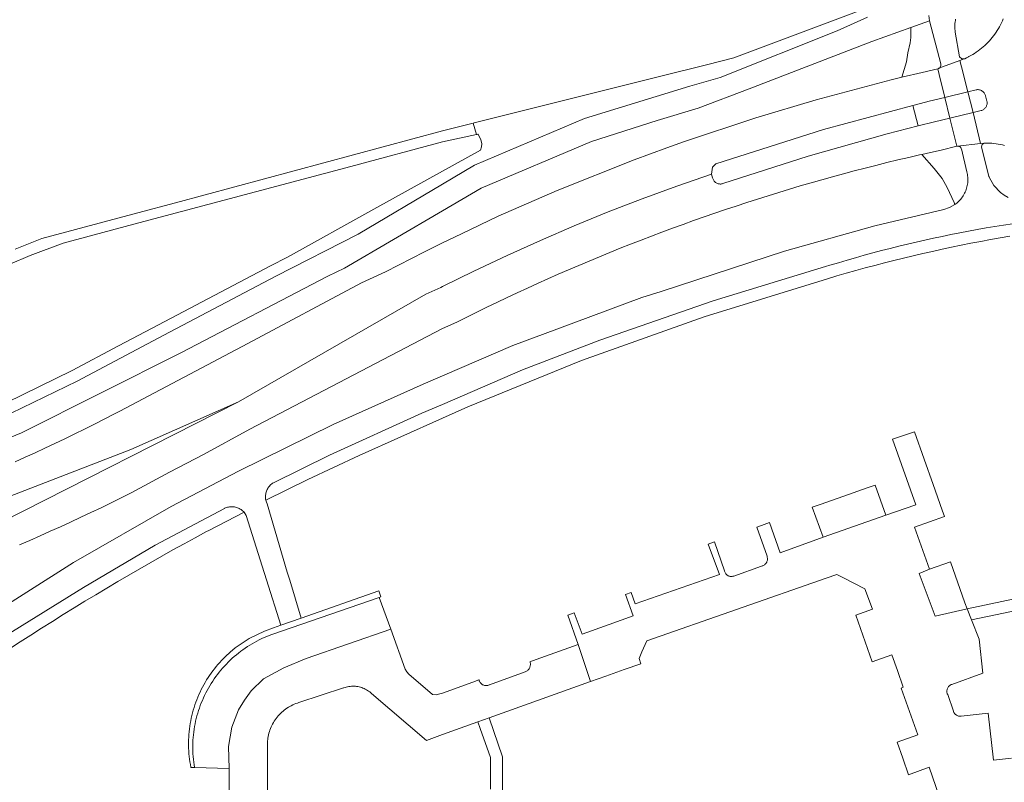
# Model space of a CAD drawing. Extents: x 146402 to 164798, y 455483 to 464134.
# Tile 295 of 575: x 157946 to 158072, y 460381 to 460479. Entities that reach past the tile are written whole.
import ezdxf

# ---------------------------------------------------------------- set-up
doc = ezdxf.new("R2010")
doc.units = 0
doc.header["$LTSCALE"] = 0.2
for name, color, linetype, lineweight in [('B-XX-VH-VERHARDING_ASFALT-GV', 252, 'CONTINUOUS', 18), ('B-XX-VH-VERHARDING_BETONSTRAATSTEEN-GV', 252, 'CONTINUOUS', 18), ('B-XX-VH-VERHARDING_TEGEL-GV', 252, 'CONTINUOUS', 18)]:
    doc.layers.add(name, color=color, linetype=linetype, lineweight=lineweight)

msp = doc.modelspace()

# ---------------------------------------------------------------- linework, layer by layer
at = {"layer": 'B-XX-VH-VERHARDING_ASFALT-GV'}
for points in [[(157941.113, 460423.873), (157946.007, 460425.884), (157966.451, 460436.141), (157985.294, 460445.987), (157987.437, 460447.032), (158000, 460454.367), (158004.946, 460457.254), (158019.116, 460463.255), (158027.528, 460465.953), (158032.784, 460467.552), (158039.294, 460470.002), (158055.036, 460476.092), (158060.032, 460477.879), (158062.443, 460478.742), (158062.368, 460479.399)], [(158062.368, 460479.399), (158062.443, 460478.742), (158063.899, 460473.198), (158063.907, 460473.133), (158063.907, 460473.068), (158063.899, 460473.004), (158063.883, 460472.94), (158063.86, 460472.88), (158063.829, 460472.822), (158063.792, 460472.769), (158063.748, 460472.721), (158063.698, 460472.678), (158063.644, 460472.642), (158066.33, 460473.643), (158066.891, 460473.855), (158066.899, 460473.858), (158066.907, 460473.86), (158066.916, 460473.863), (158066.924, 460473.866), (158066.933, 460473.869), (158066.941, 460473.872), (158066.568, 460473.877), (158066.299, 460474.134), (158065.732, 460477.285), (158065.707, 460477.471), (158065.689, 460477.658), (158065.679, 460477.845), (158065.678, 460478.033), (158065.684, 460478.22), (158065.698, 460478.407), (158065.721, 460478.594), (158065.751, 460478.779), (158065.789, 460478.963)], [(158054.487, 460479.184), (158050.611, 460477.459), (158035.603, 460471.475), (158031.727, 460470.359), (158018.217, 460466.208), (158004.097, 460460.209), (158000, 460457.788), (157989.173, 460451.391), (157978.64, 460445.977), (157964.262, 460438.413), (157953.152, 460432.544), (157944.7, 460428.403)], [(158071.901, 460478.972), (158071.791, 460478.717), (158071.673, 460478.465), (158071.547, 460478.216), (158071.415, 460477.972), (158071.276, 460477.731), (158071.13, 460477.494), (158070.977, 460477.262), (158070.818, 460477.034), (158070.652, 460476.811), (158070.479, 460476.592), (158070.301, 460476.379), (158070.116, 460476.171), (158069.926, 460475.968), (158069.729, 460475.771), (158069.528, 460475.58), (158069.32, 460475.394), (158069.108, 460475.215), (158068.89, 460475.041), (158068.668, 460474.874), (158068.441, 460474.714), (158068.209, 460474.56), (158067.973, 460474.413), (158067.733, 460474.272), (158067.489, 460474.139), (158067.424, 460474.105), (158067.19, 460473.987), (158066.952, 460473.876), (158066.948, 460473.875), (158066.945, 460473.874), (158066.941, 460473.872), (158066.933, 460473.869), (158066.924, 460473.866), (158066.916, 460473.863), (158066.907, 460473.86), (158066.899, 460473.858), (158066.891, 460473.855), (158066.33, 460473.643), (158066.539, 460472.831), (158067.363, 460469.63), (158068.422, 460469.889), (158068.511, 460469.903), (158068.601, 460469.909), (158068.691, 460469.907), (158068.78, 460469.898), (158068.868, 460469.88), (158068.955, 460469.855), (158069.038, 460469.822), (158069.119, 460469.781), (158069.195, 460469.734), (158069.267, 460469.68), (158069.334, 460469.62), (158069.396, 460469.554), (158069.451, 460469.483), (158069.5, 460469.408), (158069.542, 460469.328), (158069.576, 460469.245), (158069.603, 460469.159), (158069.611, 460469.129), (158069.808, 460468.423), (158069.821, 460468.332), (158069.826, 460468.241), (158069.823, 460468.15), (158069.812, 460468.059), (158069.793, 460467.969), (158069.766, 460467.882), (158069.732, 460467.797), (158069.69, 460467.716), (158069.642, 460467.638), (158069.587, 460467.565), (158069.526, 460467.497), (158069.459, 460467.435), (158069.387, 460467.378), (158069.31, 460467.329), (158069.229, 460467.286), (158069.145, 460467.25), (158069.069, 460467.225), (158068.023, 460466.974), (158068.989, 460462.993), (158069.444, 460463.044), (158069.519, 460463.059), (158069.596, 460463.061), (158069.865, 460463.057), (158070.134, 460463.046), (158070.412, 460463.027), (158070.689, 460462.999), (158070.965, 460462.964), (158071.24, 460462.921), (158071.514, 460462.87), (158071.786, 460462.811), (158072.057, 460462.745)], [(157939.973, 460416.036), (157960.031, 460423.744), (157973.817, 460429.865), (157997.853, 460443.672), (157999.799, 460444.553), (158000, 460444.652), (158004.014, 460446.639), (158008.266, 460448.65), (158012.553, 460450.584), (158016.874, 460452.441), (158021.228, 460454.221), (158025.612, 460455.923), (158030.027, 460457.546), (158034.469, 460459.089), (158034.619, 460459.953), (158035.05, 460460.399), (158048.834, 460464.788), (158060.31, 460467.868), (158061.905, 460468.296), (158062.399, 460468.417), (158064.408, 460468.908), (158063.681, 460471.848), (158063.499, 460472.584), (158061.486, 460472.098), (158058.88, 460471.487), (158057.518, 460471.167), (158047.923, 460468.614), (158040.173, 460466.305), (158030.891, 460463.207), (158028.762, 460462.43), (158024.558, 460460.897), (158014.686, 460456.991), (158007.153, 460453.677), (158002.42, 460451.43), (158000, 460450.254), (157997.676, 460449.124), (157992.667, 460446.556), (157989.619, 460445.146), (157975.032, 460437.339), (157958.641, 460428.69), (157957.862, 460428.286), (157956.61, 460427.644), (157955.355, 460427.009), (157954.097, 460426.382), (157952.834, 460425.761), (157951.569, 460425.148), (157950.299, 460424.542), (157949.027, 460423.943), (157947.751, 460423.352), (157946.471, 460422.768), (157945.189, 460422.191)], [(157945.757, 460411.542), (157947.075, 460412.111), (157948.39, 460412.689), (157949.702, 460413.273), (157951.011, 460413.865), (157952.316, 460414.464), (157953.618, 460415.07), (157954.916, 460415.683), (157956.212, 460416.304), (157957.503, 460416.932), (157958.791, 460417.567), (157960.076, 460418.209), (157960.632, 460418.49), (157964.973, 460420.839), (157969.354, 460423.114), (157975.301, 460426.361), (158000, 460439.265), (158001.821, 460440.09), (158003.105, 460440.737), (158004.393, 460441.376), (158005.684, 460442.008), (158006.979, 460442.634), (158008.277, 460443.252), (158009.579, 460443.862), (158010.884, 460444.466), (158012.192, 460445.062), (158013.504, 460445.651), (158014.819, 460446.232), (158016.137, 460446.807), (158017.458, 460447.374), (158018.783, 460447.933), (158020.11, 460448.485), (158021.441, 460449.03), (158022.774, 460449.567), (158024.111, 460450.097), (158025.45, 460450.62), (158026.793, 460451.135), (158028.138, 460451.642), (158029.486, 460452.143), (158030.837, 460452.635), (158032.19, 460453.12), (158033.547, 460453.598), (158034.905, 460454.068), (158036.267, 460454.53), (158037.631, 460454.985), (158038.997, 460455.432), (158040.366, 460455.872), (158041.738, 460456.304), (158043.111, 460456.728), (158044.487, 460457.144), (158045.866, 460457.554), (158047.246, 460457.955), (158048.629, 460458.348), (158050.014, 460458.734), (158051.401, 460459.113), (158052.791, 460459.483), (158054.182, 460459.846), (158055.575, 460460.201), (158056.97, 460460.548), (158058.367, 460460.888), (158059.766, 460461.22), (158061.167, 460461.543), (158061.451, 460461.607), (158062.57, 460461.859), (158063.938, 460462.16), (158065.947, 460462.655), (158065.029, 460466.257), (158063.066, 460465.786), (158060.976, 460465.248), (158057.018, 460464.228), (158046.9, 460461.397), (158035.945, 460457.863), (158035.86, 460457.837), (158035.773, 460457.818), (158035.684, 460457.808), (158035.595, 460457.805), (158035.507, 460457.81), (158035.419, 460457.824), (158035.332, 460457.845), (158035.248, 460457.874), (158035.167, 460457.91), (158035.089, 460457.954), (158035.015, 460458.004), (158034.947, 460458.06), (158034.883, 460458.123), (158034.826, 460458.191), (158034.775, 460458.264), (158034.73, 460458.341), (158034.693, 460458.422), (158034.663, 460458.506), (158034.662, 460458.51), (158034.625, 460458.62), (158034.469, 460459.089), (158030.027, 460457.546), (158025.612, 460455.923), (158021.228, 460454.221), (158016.874, 460452.441), (158012.553, 460450.584), (158008.266, 460448.65), (158004.014, 460446.639), (158000, 460444.652), (157999.799, 460444.553), (157997.853, 460443.672), (157973.817, 460429.865), (157943.52, 460414.502)], [(158072.514, 460456.089), (158072.011, 460456.373), (158071.544, 460456.714), (158070.702, 460457.603), (158070.106, 460458.673), (158070.085, 460458.727), (158070.064, 460458.78), (158069.125, 460462.557), (158069.195, 460462.859), (158069.444, 460463.044), (158068.989, 460462.993), (158066.007, 460462.666), (158066.068, 460462.67), (158066.129, 460462.665), (158066.189, 460462.652), (158066.247, 460462.632), (158066.301, 460462.604), (158066.352, 460462.57), (158066.397, 460462.529), (158066.437, 460462.483), (158066.471, 460462.431), (158066.497, 460462.376), (158066.516, 460462.318), (158066.521, 460462.298), (158067.233, 460459.378), (158067.273, 460459.205), (158067.306, 460459.03), (158067.33, 460458.855), (158067.347, 460458.678), (158067.356, 460458.501), (158067.356, 460458.323), (158067.349, 460458.146), (158067.334, 460457.969), (158067.31, 460457.793), (158067.279, 460457.618), (158067.24, 460457.444), (158067.193, 460457.273), (158067.139, 460457.104), (158067.077, 460456.938), (158067.007, 460456.774), (158066.931, 460456.614), (158066.847, 460456.458), (158066.756, 460456.305), (158066.658, 460456.157), (158066.554, 460456.013), (158066.444, 460455.874), (158066.327, 460455.74), (158066.204, 460455.612), (158066.076, 460455.489), (158065.942, 460455.372), (158065.804, 460455.261), (158065.68, 460455.171), (158065.013, 460454.793), (158064.285, 460454.552), (158055.408, 460452.43), (158043.861, 460449.203), (158028.011, 460444.045), (158025.556, 460443.246), (158014.661, 460439.189), (158008.995, 460437.08), (158000, 460433.204), (157997.499, 460432.126), (157985.993, 460426.957), (157973.859, 460421.004), (157965.203, 460416.437), (157952.693, 460409.276), (157940.676, 460401.688)], [(157943.983, 460399.858), (157953.96, 460406.087), (157963.17, 460411.483), (157972.024, 460416.209), (157972.059, 460416.226), (157972.177, 460416.278), (157972.299, 460416.323), (157972.424, 460416.36), (157972.55, 460416.39), (157972.679, 460416.411), (157972.808, 460416.425), (157972.937, 460416.431), (157973.067, 460416.429), (157973.197, 460416.418), (157973.325, 460416.4), (157973.453, 460416.374), (157973.578, 460416.34), (157973.701, 460416.299), (157973.821, 460416.25), (157973.938, 460416.194), (157974.052, 460416.13), (157974.161, 460416.06), (157974.266, 460415.983), (157974.366, 460415.9), (157974.46, 460415.811), (157974.549, 460415.716), (157974.703, 460415.518), (157974.833, 460415.304), (157976.879, 460408.823), (157977.44, 460407.047), (157979.277, 460401.231), (157981.852, 460402.133), (157980.4, 460407.023), (157980.094, 460408.052), (157977.5, 460416.787), (157977.408, 460417.017), (157977.343, 460417.257), (157977.342, 460417.26), (157977.32, 460417.389), (157977.305, 460417.518), (157977.299, 460417.648), (157977.3, 460417.778), (157977.31, 460417.908), (157977.327, 460418.037), (157977.353, 460418.165), (157977.386, 460418.291), (157977.427, 460418.415), (157977.475, 460418.536), (157977.53, 460418.653), (157977.593, 460418.768), (157977.663, 460418.878), (157977.739, 460418.983), (157977.822, 460419.084), (157977.91, 460419.18), (157978.005, 460419.269), (157978.104, 460419.353), (157978.209, 460419.431), (157978.318, 460419.502), (157985.507, 460423.019), (157997.354, 460428.417), (158000, 460429.555), (158010.253, 460433.966), (158020.187, 460437.773), (158034.699, 460442.845), (158049.098, 460447.212), (158049.674, 460447.39), (158050.769, 460447.721), (158051.866, 460448.045), (158052.965, 460448.361), (158054.066, 460448.669), (158055.169, 460448.97), (158056.275, 460449.263), (158057.382, 460449.548), (158058.492, 460449.826), (158059.603, 460450.095), (158060.716, 460450.357), (158061.832, 460450.611), (158062.948, 460450.858), (158064.067, 460451.096), (158065.187, 460451.327), (158066.308, 460451.549), (158067.432, 460451.764), (158068.556, 460451.972), (158069.683, 460452.171), (158070.81, 460452.362), (158071.939, 460452.545), (158073.069, 460452.721)], [(157943.52, 460414.502), (157973.817, 460429.865), (157960.031, 460423.744), (157939.973, 460416.036)]]:
    msp.add_lwpolyline(points, dxfattribs=at)
for points in [[(158066.539, 460472.831), (158066.33, 460473.643), (158063.644, 460472.642), (158063.586, 460472.613), (158063.525, 460472.591), (158063.499, 460472.584), (158063.681, 460471.848), (158064.408, 460468.908), (158067.363, 460469.63)], [(158068.023, 460466.974), (158067.363, 460469.63), (158064.408, 460468.908), (158065.029, 460466.257)], [(158068.989, 460462.993), (158068.023, 460466.974), (158065.029, 460466.257), (158065.947, 460462.655), (158066.007, 460462.666)]]:
    msp.add_lwpolyline(points, close=True, dxfattribs=at)
at = {"layer": 'B-XX-VH-VERHARDING_BETONSTRAATSTEEN-GV'}
for points in [[(158068.691, 460469.907), (158068.601, 460469.909), (158068.511, 460469.903), (158068.422, 460469.889), (158067.363, 460469.63), (158068.023, 460466.974), (158069.069, 460467.225), (158069.145, 460467.25), (158069.229, 460467.286), (158069.31, 460467.329), (158069.387, 460467.378), (158069.459, 460467.435), (158069.526, 460467.497), (158069.587, 460467.565), (158069.642, 460467.638), (158069.69, 460467.716), (158069.732, 460467.797), (158069.766, 460467.882), (158069.793, 460467.969), (158069.812, 460468.059), (158069.823, 460468.15), (158069.826, 460468.241), (158069.821, 460468.332), (158069.808, 460468.423), (158069.611, 460469.129), (158069.603, 460469.159), (158069.576, 460469.245), (158069.542, 460469.328), (158069.5, 460469.408), (158069.451, 460469.483), (158069.396, 460469.554), (158069.334, 460469.62), (158069.267, 460469.68), (158069.195, 460469.734), (158069.119, 460469.781), (158069.038, 460469.822), (158068.955, 460469.855), (158068.868, 460469.88), (158068.78, 460469.898)], [(158060.976, 460465.248), (158060.31, 460467.868), (158048.834, 460464.788), (158035.05, 460460.399), (158034.619, 460459.953), (158034.469, 460459.089), (158034.625, 460458.62), (158034.662, 460458.51), (158034.663, 460458.506), (158034.693, 460458.422), (158034.73, 460458.341), (158034.775, 460458.264), (158034.826, 460458.191), (158034.883, 460458.123), (158034.947, 460458.06), (158035.015, 460458.004), (158035.089, 460457.954), (158035.167, 460457.91), (158035.248, 460457.874), (158035.332, 460457.845), (158035.419, 460457.824), (158035.507, 460457.81), (158035.595, 460457.805), (158035.684, 460457.808), (158035.773, 460457.818), (158035.86, 460457.837), (158035.945, 460457.863), (158046.9, 460461.397), (158057.018, 460464.228)], [(158056.84, 460415.33), (158055.47, 460419.21), (158054.43, 460418.83), (158051.438, 460417.777), (158048.401, 460416.707), (158047.41, 460416.37), (158048.795, 460412.504)], [(158066.979, 460404.084), (158065.13, 460409.35), (158062.42, 460408.41), (158061.1, 460407.848), (158063.163, 460402.401), (158067.269, 460403.338)], [(157993.362, 460400.713), (157991.88, 460404.78), (157978.118, 460400.055), (157977.789, 460399.931), (157977.464, 460399.8), (157977.141, 460399.661), (157976.822, 460399.515), (157976.506, 460399.362), (157976.193, 460399.201), (157975.885, 460399.034), (157975.58, 460398.859), (157975.279, 460398.678), (157974.983, 460398.489), (157974.69, 460398.294), (157974.403, 460398.093), (157974.12, 460397.885), (157973.842, 460397.67), (157973.569, 460397.45), (157973.3, 460397.223), (157973.038, 460396.99), (157972.78, 460396.751), (157972.528, 460396.506), (157972.282, 460396.256), (157972.041, 460396), (157971.806, 460395.739), (157971.578, 460395.473), (157971.355, 460395.201), (157971.139, 460394.924), (157970.929, 460394.642), (157970.725, 460394.356), (157970.529, 460394.065), (157970.338, 460393.77), (157970.155, 460393.471), (157969.978, 460393.167), (157969.809, 460392.86), (157969.646, 460392.548), (157969.491, 460392.233), (157969.343, 460391.915), (157969.201, 460391.593), (157969.068, 460391.269), (157968.942, 460390.941), (157968.823, 460390.61), (157968.712, 460390.277), (157968.609, 460389.941), (157968.513, 460389.603), (157968.425, 460389.264), (157968.344, 460388.922), (157968.272, 460388.578), (157968.207, 460388.233), (157968.15, 460387.886), (157968.102, 460387.538), (157968.061, 460387.19), (157968.028, 460386.84), (157968.003, 460386.49), (157967.986, 460386.139), (157967.977, 460385.788), (157967.976, 460385.437), (157967.983, 460385.085), (157967.997, 460384.734), (157968.021, 460384.384), (157968.051, 460384.034), (157968.09, 460383.685), (157968.137, 460383.337), (157968.185, 460383.031), (157968.194, 460382.978), (157972.65, 460382.86), (157972.563, 460385.669), (157972.983, 460388.145), (157973.84, 460390.384), (157974.6, 460391.611), (157975.46, 460392.813), (157977.056, 460394.342), (157979.64, 460395.749), (157982.512, 460396.956)]]:
    msp.add_lwpolyline(points, close=True, dxfattribs=at)
for points in [[(158072.97, 460384.2), (158070.638, 460383.935), (158069.962, 460389.947), (158066.506, 460389.561), (158066.503, 460389.561), (158066.418, 460389.555), (158066.331, 460389.558), (158066.245, 460389.568), (158066.16, 460389.586), (158066.077, 460389.612), (158065.997, 460389.646), (158065.92, 460389.687), (158065.847, 460389.734), (158065.779, 460389.788), (158065.717, 460389.848), (158065.66, 460389.914), (158065.609, 460389.985), (158065.565, 460390.06), (158065.528, 460390.138), (158065.499, 460390.22), (158064.772, 460392.335), (158064.754, 460392.372), (158064.722, 460392.453), (158064.697, 460392.536), (158064.68, 460392.622), (158064.671, 460392.708), (158064.67, 460392.795), (158064.677, 460392.881), (158064.692, 460392.967), (158064.715, 460393.051), (158064.745, 460393.132), (158064.783, 460393.211), (158064.827, 460393.285), (158064.879, 460393.355), (158064.936, 460393.42), (158065, 460393.48), (158065.068, 460393.533), (158065.141, 460393.58), (158065.218, 460393.62), (158065.299, 460393.653), (158069.29, 460395.07), (158068.786, 460399.428), (158067.819, 460401.921), (158067.269, 460403.338), (158063.163, 460402.401), (158061.1, 460407.848), (158062.42, 460408.41), (158060.51, 460413.81), (158064.36, 460415.18), (158064.08, 460416), (158062.917, 460419.269), (158061.754, 460422.538), (158060.52, 460426.05), (158057.7, 460425.07), (158060.68, 460416.69), (158056.84, 460415.33), (158048.795, 460412.504), (158043.305, 460410.526), (158041.914, 460414.385), (158040.88, 460414.02), (158040.28, 460413.81), (158041.605, 460410.078), (158041.624, 460410.02), (158041.644, 460409.935), (158041.656, 460409.848), (158041.661, 460409.76), (158041.657, 460409.673), (158041.646, 460409.586), (158041.626, 460409.5), (158041.599, 460409.417), (158041.564, 460409.337), (158041.523, 460409.259), (158041.474, 460409.187), (158041.419, 460409.118), (158041.358, 460409.055), (158041.291, 460408.998), (158041.22, 460408.948), (158041.144, 460408.903), (158041.064, 460408.867), (158040.982, 460408.837), (158040.897, 460408.815), (158037.343, 460407.542), (158037.31, 460407.531), (158037.227, 460407.509), (158037.143, 460407.495), (158037.057, 460407.489), (158036.972, 460407.491), (158036.887, 460407.5), (158036.803, 460407.518), (158036.721, 460407.543), (158036.642, 460407.576), (158036.566, 460407.617), (158036.494, 460407.664), (158036.427, 460407.717), (158036.366, 460407.777), (158036.31, 460407.842), (158036.26, 460407.912), (158036.218, 460407.986), (158036.182, 460408.064), (158036.154, 460408.145), (158036.133, 460408.228), (158034.86, 460411.911), (158034.06, 460411.61), (158035.49, 460407.75), (158024.68, 460403.99), (158024.17, 460405.43), (158023.47, 460405.18), (158024.46, 460402.42), (158021.35, 460401.31), (158017.91, 460400.09), (158016.898, 460402.825), (158016.07, 460402.51), (158017.39, 460398.76), (158018.96, 460394.001), (158020.952, 460394.714), (158023.29, 460395.55), (158025.42, 460396.3), (158025.19, 460396.97), (158025.574, 460397.833), (158026.188, 460399.211), (158049.188, 460407.273), (158050.55, 460407.75), (158051.41, 460407.33), (158054.15, 460405.88), (158055.11, 460403.31), (158052.99, 460402.54), (158055.091, 460396.547), (158057.62, 460397.44), (158058.33, 460395.409), (158059.07, 460393.29), (158058.824, 460393.177), (158060.93, 460387.16), (158058.3, 460386.24), (158059.022, 460384.172), (158059.76, 460382.06), (158062.39, 460383.04), (158064.499, 460376.983)], [(157977.554, 460378.64), (157977.563, 460381.915), (157977.57, 460385.29), (157977.573, 460386.47), (157977.582, 460386.548), (157977.61, 460386.759), (157977.647, 460386.968), (157977.691, 460387.176), (157977.744, 460387.382), (157977.804, 460387.586), (157977.871, 460387.788), (157977.946, 460387.987), (157978.029, 460388.183), (157978.119, 460388.376), (157978.216, 460388.565), (157978.32, 460388.75), (157978.431, 460388.932), (157978.548, 460389.109), (157978.673, 460389.281), (157978.803, 460389.449), (157978.94, 460389.612), (157979.083, 460389.769), (157979.232, 460389.921), (157979.386, 460390.067), (157979.546, 460390.208), (157979.711, 460390.342), (157979.881, 460390.47), (157980.056, 460390.591), (157980.234, 460390.706), (157980.418, 460390.814), (157980.605, 460390.915), (157980.796, 460391.009), (157980.99, 460391.096), (157981.187, 460391.175), (157981.387, 460391.247), (157981.59, 460391.311), (157987.31, 460393.2), (157987.34, 460393.211), (157987.499, 460393.264), (157987.659, 460393.308), (157987.822, 460393.345), (157987.987, 460393.375), (157988.152, 460393.396), (157988.319, 460393.41), (157988.486, 460393.415), (157988.652, 460393.413), (157988.819, 460393.402), (157988.985, 460393.383), (157989.15, 460393.357), (157989.313, 460393.323), (157989.475, 460393.28), (157989.634, 460393.231), (157989.791, 460393.173), (157989.945, 460393.109), (157990.095, 460393.036), (157990.242, 460392.957), (157990.385, 460392.871), (157990.524, 460392.778), (157990.658, 460392.679), (157990.787, 460392.573), (157990.911, 460392.461), (157997.93, 460386.46), (158000, 460387.208), (158004.535, 460388.837), (158005.96, 460389.35), (158018.96, 460394.001), (158017.39, 460398.76), (158012, 460396.83), (158011.21, 460396.55), (158011.221, 460396.52), (158011.223, 460396.515), (158011.245, 460396.427), (158011.26, 460396.338), (158011.266, 460396.248), (158011.265, 460396.157), (158011.256, 460396.067), (158011.238, 460395.979), (158011.213, 460395.892), (158011.181, 460395.807), (158011.141, 460395.726), (158011.094, 460395.649), (158011.04, 460395.576), (158010.981, 460395.508), (158010.915, 460395.446), (158010.844, 460395.389), (158010.769, 460395.34), (158010.689, 460395.297), (158010.606, 460395.261), (158006.02, 460393.607), (158005.961, 460393.577), (158005.882, 460393.545), (158005.8, 460393.521), (158005.716, 460393.504), (158005.63, 460393.495), (158005.545, 460393.494), (158005.459, 460393.501), (158005.375, 460393.516), (158005.293, 460393.539), (158005.212, 460393.57), (158005.135, 460393.608), (158005.063, 460393.652), (158004.994, 460393.704), (158004.931, 460393.761), (158004.873, 460393.825), (158004.821, 460393.893), (158004.776, 460393.966), (158004.738, 460394.043), (158004.707, 460394.122), (158004.684, 460394.205), (158004.674, 460394.232), (158003.88, 460393.95), (158000, 460392.539), (157999.67, 460392.42), (157999.202, 460392.288), (157998.719, 460392.338), (157995.669, 460394.959), (157995.421, 460395.268), (157995.221, 460395.61), (157993.362, 460400.713), (157982.512, 460396.956), (157979.64, 460395.749), (157977.056, 460394.342), (157975.46, 460392.813), (157974.6, 460391.611), (157973.84, 460390.384), (157972.983, 460388.145), (157972.563, 460385.669), (157972.65, 460382.86), (157972.597, 460372.68)]]:
    msp.add_lwpolyline(points, dxfattribs=at)
at = {"layer": 'B-XX-VH-VERHARDING_TEGEL-GV'}
for points in [[(158055.123, 460480.663), (158037.347, 460473.978), (158033.836, 460473.099), (158028.165, 460471.678), (158004.059, 460465.639), (158003.933, 460465.607), (158004.363, 460464.147), (158004.367, 460464.148), (158004.453, 460464.172), (158004.541, 460464.189), (158004.583, 460464.193), (158004.889, 460463.474), (158005.002, 460463.17), (158005.026, 460462.939), (158005.001, 460462.591), (158004.873, 460462.165), (158000, 460459.455), (157991.197, 460454.572), (157980.128, 460448.433), (157977.942, 460447.304), (157963.564, 460439.74), (157958.465, 460437.046), (157952.493, 460433.891), (157944.041, 460429.75)], [(157944.7, 460428.403), (157953.152, 460432.544), (157964.262, 460438.413), (157978.64, 460445.977), (157989.173, 460451.391), (158000, 460457.788), (158004.097, 460460.209), (158018.217, 460466.208), (158031.727, 460470.359), (158035.603, 460471.475), (158050.611, 460477.459), (158054.487, 460479.184)], [(157944.523, 460447.545), (157947.135, 460448.649), (157951.338, 460450.214), (157960.397, 460452.647), (157988.226, 460460.067), (158000, 460463.207), (158004.363, 460464.147), (158003.933, 460465.607), (158000, 460464.622), (157965.779, 460455.414), (157960.92, 460454.106), (157948.607, 460450.815), (157945.21, 460449.437)], [(158073.069, 460452.721), (158071.939, 460452.545), (158070.81, 460452.362), (158069.683, 460452.171), (158068.556, 460451.972), (158067.432, 460451.764), (158066.308, 460451.549), (158065.187, 460451.327), (158064.067, 460451.096), (158062.948, 460450.858), (158061.832, 460450.611), (158060.716, 460450.357), (158059.603, 460450.095), (158058.492, 460449.826), (158057.382, 460449.548), (158056.275, 460449.263), (158055.169, 460448.97), (158054.066, 460448.669), (158052.965, 460448.361), (158051.866, 460448.045), (158050.769, 460447.721), (158049.674, 460447.39), (158049.098, 460447.212), (158034.699, 460442.845), (158020.187, 460437.773), (158010.253, 460433.966), (158000, 460429.555), (157997.354, 460428.417), (157985.507, 460423.019), (157978.318, 460419.502), (157978.209, 460419.431), (157978.104, 460419.353), (157978.005, 460419.269), (157977.91, 460419.18), (157977.822, 460419.084), (157977.739, 460418.983), (157977.663, 460418.878), (157977.593, 460418.768), (157977.53, 460418.653), (157977.475, 460418.536), (157977.427, 460418.415), (157977.386, 460418.291), (157977.353, 460418.165), (157977.327, 460418.037), (157977.31, 460417.908), (157977.3, 460417.778), (157977.299, 460417.648), (157977.305, 460417.518), (157977.32, 460417.389), (157977.342, 460417.26), (157977.343, 460417.257), (157982.711, 460419.919), (157989.291, 460423.009), (158000, 460427.802), (158003.227, 460429.247), (158017.811, 460435.157), (158033.555, 460440.782), (158049.339, 460445.66), (158050.553, 460446.017), (158051.769, 460446.366), (158052.987, 460446.708), (158054.207, 460447.042), (158055.429, 460447.368), (158056.653, 460447.687), (158057.88, 460447.997), (158059.108, 460448.3), (158060.338, 460448.595), (158061.57, 460448.883), (158062.605, 460449.117), (158062.804, 460449.162), (158064.04, 460449.434), (158065.277, 460449.698), (158066.516, 460449.954), (158067.756, 460450.203), (158068.998, 460450.443), (158070.242, 460450.676), (158071.487, 460450.9), (158072.733, 460451.117)], [(157944.478, 460398.19), (157945.846, 460399.084), (157947.218, 460399.97), (157948.595, 460400.85), (157949.975, 460401.724), (157951.36, 460402.59), (157952.75, 460403.45), (157954.143, 460404.303), (157955.541, 460405.149), (157956.942, 460405.988), (157958.348, 460406.821), (157959.758, 460407.646), (157961.172, 460408.465), (157962.59, 460409.276), (157964.012, 460410.081), (157965.437, 460410.879), (157966.867, 460411.669), (157968.301, 460412.453), (157969.738, 460413.23), (157970.018, 460413.38), (157974.549, 460415.716), (157974.46, 460415.811), (157974.366, 460415.9), (157974.266, 460415.983), (157974.161, 460416.06), (157974.052, 460416.13), (157973.938, 460416.194), (157973.821, 460416.25), (157973.701, 460416.299), (157973.578, 460416.34), (157973.453, 460416.374), (157973.325, 460416.4), (157973.197, 460416.418), (157973.067, 460416.429), (157972.937, 460416.431), (157972.808, 460416.425), (157972.679, 460416.411), (157972.55, 460416.39), (157972.424, 460416.36), (157972.299, 460416.323), (157972.177, 460416.278), (157972.059, 460416.226), (157972.024, 460416.209), (157963.17, 460411.483), (157953.96, 460406.087), (157943.983, 460399.858)], [(158080.614, 460406.14), (158067.269, 460403.338), (158067.819, 460401.921), (158080.922, 460404.672)], [(158007.59, 460355.46), (158007.68, 460384.37), (158005.96, 460389.35), (158004.535, 460388.837), (158004.839, 460387.97), (158006.14, 460384.26), (158006.13, 460380.23)]]:
    msp.add_lwpolyline(points, dxfattribs=at)
for points in [[(158063.899, 460473.198), (158062.443, 460478.742), (158060.032, 460477.879), (158060.044, 460476.592), (158059.94, 460475.923), (158059.676, 460474.609), (158059.468, 460473.484), (158058.88, 460471.487), (158061.486, 460472.098), (158063.499, 460472.584), (158063.525, 460472.591), (158063.586, 460472.613), (158063.644, 460472.642), (158063.698, 460472.678), (158063.748, 460472.721), (158063.792, 460472.769), (158063.829, 460472.822), (158063.86, 460472.88), (158063.883, 460472.94), (158063.899, 460473.004), (158063.907, 460473.068), (158063.907, 460473.133)], [(158065.029, 460466.257), (158064.408, 460468.908), (158062.399, 460468.417), (158061.905, 460468.296), (158060.31, 460467.868), (158060.976, 460465.248), (158063.066, 460465.786)], [(158066.129, 460462.665), (158066.068, 460462.67), (158066.007, 460462.666), (158065.947, 460462.655), (158063.938, 460462.16), (158062.57, 460461.859), (158061.451, 460461.607), (158063.052, 460459.779), (158064.049, 460458.5), (158064.693, 460457.352), (158065.613, 460455.439), (158065.68, 460455.171), (158065.804, 460455.261), (158065.942, 460455.372), (158066.076, 460455.489), (158066.204, 460455.612), (158066.327, 460455.74), (158066.444, 460455.874), (158066.554, 460456.013), (158066.658, 460456.157), (158066.756, 460456.305), (158066.847, 460456.458), (158066.931, 460456.614), (158067.007, 460456.774), (158067.077, 460456.938), (158067.139, 460457.104), (158067.193, 460457.273), (158067.24, 460457.444), (158067.279, 460457.618), (158067.31, 460457.793), (158067.334, 460457.969), (158067.349, 460458.146), (158067.356, 460458.323), (158067.356, 460458.501), (158067.347, 460458.678), (158067.33, 460458.855), (158067.306, 460459.03), (158067.273, 460459.205), (158067.233, 460459.378), (158066.521, 460462.298), (158066.516, 460462.318), (158066.497, 460462.376), (158066.471, 460462.431), (158066.437, 460462.483), (158066.397, 460462.529), (158066.352, 460462.57), (158066.301, 460462.604), (158066.247, 460462.632), (158066.189, 460462.652)], [(157992.106, 460404.866), (157991.839, 460405.631), (157981.852, 460402.133), (157979.277, 460401.231), (157978.332, 460400.901), (157977.16, 460400.49), (157975.207, 460399.535), (157973.406, 460398.317), (157972.77, 460397.792), (157972.163, 460397.233), (157971.913, 460396.984), (157971.668, 460396.73), (157971.429, 460396.47), (157971.196, 460396.205), (157970.969, 460395.935), (157970.748, 460395.659), (157970.534, 460395.379), (157970.326, 460395.094), (157970.124, 460394.804), (157969.929, 460394.51), (157969.741, 460394.211), (157969.56, 460393.909), (157969.385, 460393.602), (157969.218, 460393.291), (157969.057, 460392.977), (157968.904, 460392.659), (157968.758, 460392.337), (157968.619, 460392.013), (157968.488, 460391.685), (157968.364, 460391.355), (157968.248, 460391.021), (157968.139, 460390.686), (157968.038, 460390.347), (157967.945, 460390.007), (157967.859, 460389.665), (157967.781, 460389.32), (157967.711, 460388.975), (157967.649, 460388.627), (157967.595, 460388.278), (157967.549, 460387.928), (157967.51, 460387.578), (157967.48, 460387.226), (157967.457, 460386.874), (157967.443, 460386.521), (157967.436, 460386.168), (157967.438, 460385.815), (157967.447, 460385.462), (157967.465, 460385.11), (157967.49, 460384.758), (157967.524, 460384.406), (157967.565, 460384.056), (157967.614, 460383.706), (157967.672, 460383.358), (157967.737, 460383.011), (157967.741, 460382.99), (157968.194, 460382.978), (157968.185, 460383.031), (157968.137, 460383.337), (157968.09, 460383.685), (157968.051, 460384.034), (157968.021, 460384.384), (157967.997, 460384.734), (157967.983, 460385.085), (157967.976, 460385.437), (157967.977, 460385.788), (157967.986, 460386.139), (157968.003, 460386.49), (157968.028, 460386.84), (157968.061, 460387.19), (157968.102, 460387.538), (157968.15, 460387.886), (157968.207, 460388.233), (157968.272, 460388.578), (157968.344, 460388.922), (157968.425, 460389.264), (157968.513, 460389.603), (157968.609, 460389.941), (157968.712, 460390.277), (157968.823, 460390.61), (157968.942, 460390.941), (157969.068, 460391.269), (157969.201, 460391.593), (157969.343, 460391.915), (157969.491, 460392.233), (157969.646, 460392.548), (157969.809, 460392.86), (157969.978, 460393.167), (157970.155, 460393.471), (157970.338, 460393.77), (157970.529, 460394.065), (157970.725, 460394.356), (157970.929, 460394.642), (157971.139, 460394.924), (157971.355, 460395.201), (157971.578, 460395.473), (157971.806, 460395.739), (157972.041, 460396), (157972.282, 460396.256), (157972.528, 460396.506), (157972.78, 460396.751), (157973.038, 460396.99), (157973.3, 460397.223), (157973.569, 460397.45), (157973.842, 460397.67), (157974.12, 460397.885), (157974.403, 460398.093), (157974.69, 460398.294), (157974.983, 460398.489), (157975.279, 460398.678), (157975.58, 460398.859), (157975.885, 460399.034), (157976.193, 460399.201), (157976.506, 460399.362), (157976.822, 460399.515), (157977.141, 460399.661), (157977.464, 460399.8), (157977.789, 460399.931), (157978.118, 460400.055), (157991.88, 460404.78)]]:
    msp.add_lwpolyline(points, close=True, dxfattribs=at)

doc.saveas('drawing.dxf')
